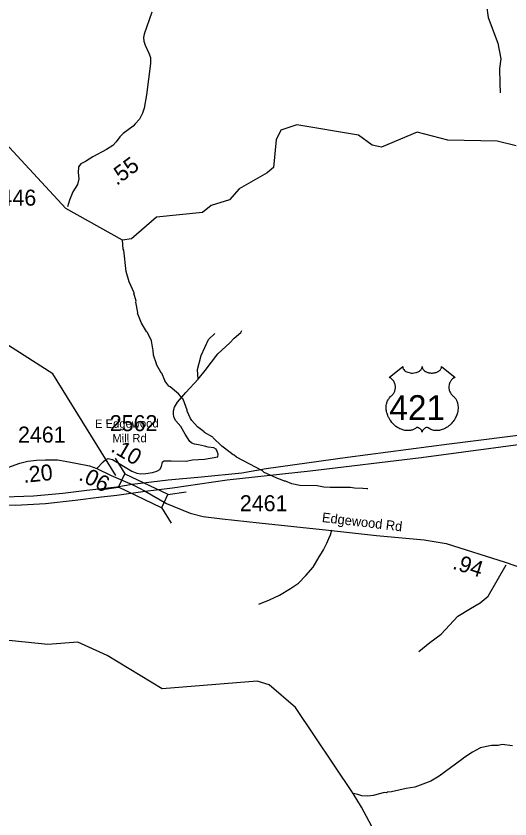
# Model space of a CAD drawing. Extents: x 1248224 to 1454986, y 825081 to 985870.
# Drawn here: x 1370650 to 1374509, y 871418 to 877692 of the extents above; entities that cross this region are included whole.
import ezdxf

# ---------------------------------------------------------------- set-up
doc = ezdxf.new("R2010")
doc.units = 0
for name, color, linetype in [('Exist Hydrographic Misc Water Feature', 7, 'Continuous'), ('Exist Road Non-System Type 51', 7, 'Continuous'), ('Exist Road Primary US Divided Attributed', 7, 'Continuous'), ('Exist Road Primary US Shield CELL', 7, 'Continuous'), ('Exist Road Primary US Shield Number Label', 7, 'Continuous'), ('Exist Road Secondary Mileage Hundredths English Label', 7, 'Continuous'), ('Exist Road Secondary Structure Standard Bridge CELL', 7, 'Continuous'), ('Exist Road Secondary Structure Standard Bridge Number Label', 7, 'Continuous'), ('Exist Road Secondary Type 41 Attributed', 7, 'Continuous'), ('Exist Road Secondary Type 51 Attributed', 7, 'Continuous'), ('Exist Road Secondary Type 51 Label', 7, 'Continuous'), ('Exist Road Secondary Type 51 Number Label', 7, 'Continuous')]:
    doc.layers.add(name, color=color, linetype=linetype)

msp = doc.modelspace()

# ---------------------------------------------------------------- linework, layer by layer
at = {"layer": 'Exist Hydrographic Misc Water Feature'}
for points in [[(1372612.5, 876468.1), (1372393.5, 876341.1), (1372316.5, 876257.3), (1372173.5, 876211), (1372105.5, 876156.6), (1371746.6, 876121), (1371551.6, 875951), (1371482.8, 875941.2), (1371039.5, 876187.9), (1370306.5, 876977.3), (1369933.5, 877487.1), (1369762.5, 877657.9), (1369720.4, 877658.8)], [(1374557.6, 876678.4), (1374408.5, 876714.2), (1374024.6, 876721.9), (1373784.6, 876785.9), (1373506.5, 876666.7), (1373432.5, 876684.6), (1373325.6, 876762.3), (1372843.5, 876841), (1372717.5, 876800.9), (1372682.5, 876726), (1372661.5, 876509.8), (1372612.5, 876468.1)], [(1372575.9, 874137.1), (1372372.9, 874245.5), (1372355.3, 874261.9), (1372347.3, 874264), (1372323.7, 874280.6), (1372258.8, 874332.1), (1372190.2, 874395.7), (1372188, 874401.3), (1372123.2, 874437.2), (1372120.9, 874442.8), (1372068.2, 874482.4), (1372023.2, 874531.4), (1372013.6, 874547.7), (1371986.9, 874604.3), (1371987, 874612.3), (1371954.9, 874697), (1371917.9, 874739.8), (1371853.1, 874795.3), (1371843.2, 874799.5), (1371812.1, 874840.3), (1371813.2, 874843.9), (1371789.4, 874900.8), (1371784, 874904.2), (1371747, 874969.8), (1371748, 874975), (1371724.6, 875042.3), (1371721.5, 875082.4), (1371717.7, 875090.4), (1371707.1, 875154.7), (1371676.5, 875219.4), (1371668.7, 875227.6), (1371630.1, 875292.5), (1371599.8, 875369.2), (1371601.5, 875375.5), (1371585.8, 875457.4), (1371587.6, 875463.8), (1371571.3, 875525.8), (1371572.5, 875530.1), (1371533.2, 875614.6), (1371511.1, 875695.2), (1371490.8, 875863.6), (1371487, 875871.7), (1371482.8, 875941.2)], [(1373399, 873998.2), (1373391, 873996.3), (1373359, 874001), (1373295, 874002.5), (1373263.2, 874007.1), (1373103.2, 874008.6), (1373055.2, 874011.7), (1373003.5, 874020.8), (1372867.5, 874023.8), (1372803.8, 874037.1), (1372756.3, 874056.9), (1372748.3, 874056.9), (1372716.5, 874071.4), (1372700.6, 874074.6), (1372589.8, 874124.8), (1372575.9, 874137.1)], [(1372533.5, 872494.1), (1371790.5, 872433.5), (1371362.5, 872694.9), (1371131.5, 872798), (1370897.5, 872779.8), (1370514.5, 872820.3), (1370197.5, 872810.2), (1369995.5, 872715.8)], [(1372832.6, 872287.9), (1372627.6, 872466), (1372533.5, 872494.1)], [(1373550.6, 871134.2), (1373349.6, 871509.3), (1373284.2, 871617.6), (1372832.6, 872287.9)], [(1374528.3, 871988.7), (1374448.5, 871998.4), (1374416.3, 871991.1), (1374363.6, 871992.8), (1374276, 871974.3), (1374272.8, 871969.5), (1374215.2, 871939.7), (1374156.3, 871900.9), (1374134, 871881.4), (1373955.1, 871751.5), (1373890.3, 871713), (1373765.2, 871665.7), (1373697.4, 871655.3), (1373584.5, 871629.7), (1373552.4, 871626.4), (1373544.3, 871622.7), (1373528.3, 871623), (1373439.8, 871600.9), (1373399.7, 871595.8), (1373351.7, 871598.9), (1373319.9, 871607.6), (1373284.2, 871617.6)]]:
    msp.add_lwpolyline(points, dxfattribs=at)
at = {"layer": 'Exist Road Non-System Type 51'}
for points in [[(1374424.4, 878225.3), (1374358.5, 878066), (1374317.8, 877943.7), (1374324.9, 877775.8), (1374339.3, 877682.3), (1374413.6, 877480.8), (1374437.6, 877358.5), (1374428, 877281.8), (1374430.4, 877166.7), (1374432.8, 877093.4)], [(1372072.4, 874853.9), (1372068.3, 874930.2), (1372095.4, 875040.1), (1372154.4, 875165.6), (1372202, 875211.5)], [(1372072.4, 874853.9), (1372127.3, 874922), (1372225.8, 875051.6), (1372319.3, 875139.3), (1372355.4, 875173.8), (1372406.2, 875218.9), (1372413.6, 875234.5)], [(1372226.2, 874247.1), (1372228.1, 874268.1), (1372222.4, 874289.1), (1372212.8, 874306.3), (1372195.7, 874317.8), (1372151.8, 874323.5), (1372121.3, 874331.1), (1372075.5, 874342.6), (1372044.9, 874346.4), (1372022.1, 874354.1), (1372006.8, 874367.4), (1371972.5, 874424.7), (1371936.2, 874483.9), (1371898.1, 874529.7), (1371886.6, 874552.6), (1371880.9, 874579.3), (1371880.9, 874606.1), (1371888.5, 874634.7), (1371911.4, 874674.8), (1371976.3, 874749.3), (1372072.4, 874853.9)], [(1371751.1, 874134.4), (1371774.1, 874149.8), (1371785.5, 874170.8), (1371793.1, 874209), (1371808.4, 874216.6), (1371861.8, 874216.6), (1371980.1, 874214.7), (1372029.7, 874224.2), (1372123.2, 874230), (1372226.2, 874247.1)], [(1373035.5, 873493.6), (1373053.1, 873520.3), (1373078.1, 873571.8), (1373094.9, 873609.5), (1373107.7, 873639.3), (1373116.5, 873677.1)], [(1372548, 873096.6), (1372630.8, 873130.9), (1372707.5, 873165.2), (1372794.6, 873217.5), (1372857.5, 873260.3), (1372915, 873319.1), (1372970.3, 873386.1), (1373018, 873467), (1373035.5, 873493.6)], [(1373798.1, 872725.3), (1373884.1, 872797.6), (1373970.1, 872862.2), (1374101.1, 873001.1), (1374200.8, 873061.7), (1374277, 873106.7), (1374337.6, 873157.5), (1374480.3, 873404)]]:
    msp.add_lwpolyline(points, dxfattribs=at)
at = {"layer": 'Exist Road Primary US Divided Attributed'}
for points in [[(1378986.5, 875299.3), (1378861.2, 875283.9), (1378229.5, 875154.3), (1377875.7, 875069), (1377566.1, 874995.6), (1377261.4, 874936.4), (1376759.7, 874833.8), (1375897.1, 874646.6), (1375562.1, 874571.5), (1375355.6, 874532.4), (1375024.4, 874480.5), (1374718.2, 874431.3), (1374034.5, 874347.7), (1373239.7, 874242.5), (1372605.2, 874153), (1372414.6, 874121.2), (1372099.8, 874088), (1371839, 874065.2), (1371557.6, 874030.7)], [(1371659.9, 873980.4), (1371872.8, 874006.5), (1372299.7, 874067.2), (1372948.5, 874139), (1373816.3, 874242.7), (1374768.7, 874369.5), (1375161.4, 874428.2), (1375529.6, 874493.6), (1375843.9, 874557.7), (1376531.1, 874711.8), (1377188.3, 874853.6), (1377259.2, 874868.6)], [(1367350, 874406.2), (1367735.4, 874324.2), (1368323.4, 874200.1), (1369022.8, 874046.3), (1369513.6, 873943.7), (1369858, 873891.9), (1370056.1, 873879.7), (1370645.8, 873870.2), (1370880.6, 873883.6), (1371111.7, 873909), (1371317.5, 873933.8), (1371437.9, 873948.3), (1371659.9, 873980.4)], [(1371557.6, 874030.7), (1371436.4, 874011.2), (1371203.6, 873984.9), (1371016.1, 873962.3), (1370786.2, 873940.5), (1370483.7, 873929.6), (1370226.7, 873937.6), (1369943.3, 873952.9), (1369675.1, 873983.4), (1369397.8, 874026.1), (1368967.1, 874116.6), (1368259.3, 874266.7), (1367671.3, 874394.4), (1367452.3, 874442.9)]]:
    msp.add_lwpolyline(points, dxfattribs=at)
at = {"layer": 'Exist Road Primary US Shield CELL'}
msp.add_lwpolyline([(1373670.7, 874953.2), (1373671, 874948.8), (1373672.1, 874943.5), (1373672.9, 874940.8), (1373675.3, 874935.7), (1373679.3, 874929.6), (1373685, 874923.6), (1373691.3, 874918.4), (1373695.6, 874915.7), (1373702.8, 874911.8), (1373711, 874908.3), (1373720.2, 874905.7), (1373729.6, 874903.8), (1373739.8, 874902.7), (1373749.9, 874902.5), (1373760.8, 874903.3), (1373772.9, 874905.6), (1373778.5, 874907.1), (1373784.7, 874909.2), (1373790.4, 874911.6), (1373796.8, 874915), (1373801.9, 874918.2), (1373805.9, 874921.1), (1373811.5, 874926.5), (1373816, 874932.1), (1373817.9, 874935.3), (1373819.5, 874938.3), (1373821.7, 874944.7), (1373822.4, 874947.5), (1373822.8, 874953.4), (1373823.2, 874948.4), (1373823.7, 874945.4), (1373824.5, 874942.4), (1373825.8, 874939.2), (1373828, 874934.6), (1373830.5, 874930.9), (1373835.3, 874925.3), (1373838.2, 874922.5), (1373840.9, 874920.3), (1373848.1, 874915.3), (1373856.6, 874911.1), (1373860.7, 874909.3), (1373865, 874907.8), (1373870.4, 874906.1), (1373876, 874904.8), (1373881.5, 874903.9), (1373887.1, 874903), (1373892.9, 874902.6), (1373897.6, 874902.5), (1373903.4, 874902.5), (1373908.7, 874902.9), (1373914.2, 874903.5), (1373920.2, 874904.5), (1373925.1, 874905.6), (1373931.5, 874907.2), (1373937.2, 874909.3), (1373942.3, 874911.5), (1373948.9, 874915), (1373954.2, 874918.3), (1373958.1, 874921.4), (1373962.8, 874925.7), (1373967.2, 874930.8), (1373969.7, 874934.5), (1373971.6, 874938.3), (1373973.3, 874942.4), (1373974.3, 874946.6), (1373974.8, 874950.3), (1373974.9, 874953.5), (1374081.2, 874868.8), (1374078.7, 874867.9), (1374072.9, 874865), (1374068.3, 874862.3), (1374061, 874857.2), (1374057.9, 874854.4), (1374054.7, 874851.4), (1374051.8, 874848.3), (1374049.3, 874845.3), (1374046.2, 874841.1), (1374043.5, 874836.8), (1374040.8, 874832.1), (1374038.8, 874828), (1374035.5, 874819.5), (1374033.9, 874814.1), (1374032.9, 874809.5), (1374031.7, 874800), (1374031.4, 874795.5), (1374031.4, 874791), (1374031.6, 874786.3), (1374032.1, 874781.8), (1374032.9, 874777.1), (1374033.6, 874772.9), (1374035, 874767.8), (1374036.8, 874761.9), (1374039.2, 874756.2), (1374044, 874747), (1374050.3, 874737.6), (1374054.7, 874732.3), (1374059.1, 874727.8), (1374065.7, 874722.2), (1374069.2, 874719.1), (1374073.3, 874715), (1374080, 874707.3), (1374082.7, 874703.7), (1374085.4, 874699.6), (1374087.9, 874695.4), (1374090.4, 874690.8), (1374092.4, 874686.9), (1374096.1, 874677.8), (1374098.9, 874668.9), (1374100.1, 874664.3), (1374102.1, 874653.9), (1374102.9, 874648.7), (1374103.7, 874638.5), (1374103.7, 874626.2), (1374102.8, 874614.5), (1374100.6, 874600.9), (1374098.8, 874592.7), (1374096, 874583.3), (1374093.3, 874575), (1374088.4, 874562.9), (1374084.1, 874554.1), (1374078.5, 874543.8), (1374074.7, 874537.6), (1374070.2, 874531), (1374064.6, 874523.3), (1374058.1, 874515.1), (1374050.3, 874506.5), (1374043.9, 874500.2), (1374035.6, 874492.8), (1374030.6, 874488.6), (1374023.5, 874483.2), (1374013.7, 874476.7), (1374004, 874471.1), (1373995.8, 874466.9), (1373988.5, 874463.8), (1373979.1, 874460.2), (1373963.4, 874455.8), (1373957.7, 874454.7), (1373950.9, 874453.6), (1373944.6, 874453), (1373938.4, 874452.6), (1373930.1, 874452.6), (1373921.9, 874453.3), (1373914.1, 874454.4), (1373906, 874456.1), (1373897.6, 874458.6), (1373889.9, 874461.6), (1373882.1, 874465.5), (1373868.9, 874473.7), (1373865.1, 874475.8), (1373863, 874476.3), (1373857.9, 874476.6), (1373853.2, 874475.6), (1373848.3, 874473.6), (1373845.3, 874472), (1373841.4, 874469.5), (1373838.4, 874467.1), (1373834.7, 874463.6), (1373832.2, 874460.7), (1373830.3, 874458.5), (1373826.6, 874452.6), (1373825.3, 874449.9), (1373823.9, 874446.3), (1373822.7, 874441), (1373821, 874447.7), (1373819.1, 874452.1), (1373816.8, 874455.8), (1373814.5, 874459.2), (1373810.8, 874463.4), (1373807.4, 874466.6), (1373803.4, 874469.9), (1373799.1, 874472.5), (1373795.7, 874474.2), (1373792.6, 874475.4), (1373788.8, 874476.4), (1373785.6, 874476.6), (1373783, 874476.6), (1373779.5, 874475.8), (1373774.7, 874472.3), (1373770.1, 874469.2), (1373765.2, 874466.1), (1373759.3, 874462.9), (1373755, 874460.9), (1373749.8, 874458.9), (1373743.8, 874456.9), (1373737.3, 874455.2), (1373730.5, 874453.9), (1373724.6, 874453), (1373718.3, 874452.4), (1373712.6, 874452.2), (1373706.6, 874452.3), (1373701, 874452.7), (1373694.6, 874453.3), (1373686.5, 874454.5), (1373679.9, 874456), (1373672.9, 874457.9), (1373665.6, 874460.1), (1373657.9, 874463.1), (1373648.3, 874467.3), (1373641.5, 874470.7), (1373630.9, 874476.8), (1373618.5, 874485.4), (1373609.1, 874493), (1373602.2, 874499.2), (1373592.1, 874509.5), (1373586.2, 874516.3), (1373576.9, 874528.3), (1373570.9, 874537), (1373567.1, 874543.5), (1373561.4, 874553.8), (1373558.3, 874560.2), (1373554.3, 874569.6), (1373551.1, 874578.2), (1373548.5, 874586.4), (1373547.1, 874591.6), (1373545.1, 874600.7), (1373543.8, 874607.2), (1373542.6, 874616), (1373542, 874625.4), (1373541.9, 874634), (1373542.1, 874641.2), (1373542.9, 874649.5), (1373544.3, 874658.4), (1373546, 874666), (1373547.5, 874671.4), (1373549.8, 874678.1), (1373552.8, 874685.4), (1373556.3, 874692.5), (1373559.7, 874698.3), (1373563.9, 874704.6), (1373568, 874709.9), (1373573.4, 874715.8), (1373579.1, 874721.2), (1373584.3, 874725.4), (1373590.4, 874731.5), (1373593.6, 874735.1), (1373597.5, 874740.2), (1373600.6, 874744.9), (1373603, 874749.1), (1373606.2, 874755.3), (1373608.2, 874760), (1373610.6, 874767.1), (1373611.9, 874772.2), (1373613.1, 874778.6), (1373613.9, 874784.7), (1373614.2, 874792.3), (1373614.1, 874798.6), (1373613.2, 874806), (1373611.9, 874813), (1373610.2, 874819.1), (1373607.6, 874826.2), (1373605.1, 874831.3), (1373601.1, 874838.3), (1373596.5, 874844.8), (1373591.9, 874850), (1373587.2, 874854.7), (1373582.6, 874858.3), (1373578.3, 874861.3), (1373572.9, 874864.6), (1373567.7, 874867.2), (1373564.5, 874868.5)], close=True, dxfattribs=at)
at = {"layer": 'Exist Road Secondary Structure Standard Bridge CELL'}
for p, q in [((1371425.2, 874238.3), (1371499.4, 874114.5)), ((1371306.8, 873989.2), (1371449.7, 874009.9)), ((1371835.4, 873954.3), (1371978.3, 873975)), ((1371786.8, 873852.1), (1371861.1, 873728.2))]:
    msp.add_line(p, q, dxfattribs=at)
msp.add_lwpolyline([(1371499.4, 874114.5), (1371835.6, 873954.8), (1371785.9, 873850.2), (1371449.7, 874009.9)], close=True, dxfattribs=at)
at = {"layer": 'Exist Road Secondary Structure Standard Bridge Number Label'}
msp.add_lwpolyline([(1371428.5, 874100.6), (1370936.1, 874897.3), (1369620.2, 875738.7)], dxfattribs=at)
at = {"layer": 'Exist Road Secondary Type 41 Attributed'}
msp.add_lwpolyline([(1371564.1, 876832.2), (1371487.6, 876775), (1371460.2, 876749), (1371432.7, 876708.5), (1371406.7, 876681), (1371357.6, 876649.2), (1371250.8, 876592.9), (1371191.6, 876555.3), (1371156.9, 876536.5), (1371138.1, 876513.4), (1371134.1, 876469.3), (1371141, 876420.7), (1371129.5, 876376.7), (1371094.7, 876318.8), (1371067, 876253.9), (1371053.1, 876200.6)], dxfattribs=at)
at = {"layer": 'Exist Road Secondary Type 51 Attributed'}
for points in [[(1371709.9, 877722.2), (1371650.7, 877551.7), (1371645, 877525.6), (1371647.8, 877496.7), (1371659.4, 877464.9), (1371688.3, 877402.8), (1371699.8, 877369.6), (1371701.3, 877321.9), (1371685.4, 877198.1), (1371669.5, 877076.7), (1371652.2, 876971.7), (1371637.8, 876934.1), (1371613.2, 876887.8), (1371581.4, 876848.8), (1371564.1, 876832.2)], [(1370282.8, 874057.4), (1370411.5, 874090.8), (1370586.6, 874163.5), (1370680.5, 874197.7), (1370741.7, 874214.8), (1370810.1, 874221.9), (1370881.2, 874224.7), (1370973.7, 874223.3), (1371033.5, 874214.8), (1371117.5, 874199.1), (1371224.2, 874177.7), (1371281.2, 874156.4)], [(1371281.2, 874156.4), (1371329.9, 874207.3), (1371352.6, 874227.3), (1371369.7, 874235.8), (1371402.4, 874225.9), (1371554.7, 874136.1), (1371594.6, 874120.4), (1371623.1, 874114.7), (1371662.9, 874117.6), (1371717, 874126.1), (1371751.1, 874134.4)], [(1371281.2, 874156.4), (1371393.1, 874100.8), (1371557.6, 874030.7)], [(1371557.6, 874030.7), (1371608.6, 874006.5), (1371659.9, 873980.4)], [(1371659.9, 873980.4), (1371826.2, 873883.1), (1372011.2, 873807.5), (1372112.5, 873781.7), (1372260.5, 873764), (1372550.1, 873731.8), (1373091.7, 873675.5), (1373466.5, 873633.6), (1373838.7, 873600.2), (1374009.2, 873571.2), (1374471, 873424.7), (1374936.6, 873262.7), (1375335.6, 873113), (1375601.8, 873018.2), (1375695.1, 872989.3), (1375778.8, 872971.6), (1375891.4, 872947.4), (1376039.4, 872928.1), (1376315.3, 872883.1), (1376465, 872852.9)]]:
    msp.add_lwpolyline(points, dxfattribs=at)

# ---------------------------------------------------------------- texts
at = {"layer": 'Exist Road Primary US Shield Number Label'}
msp.add_text('421', height=195, dxfattribs=at).set_placement((1373566.8, 874534.4))
at = {"layer": 'Exist Road Secondary Mileage Hundredths English Label'}
for s, rotation, p in [('.55', 36.78025, (1371436.5, 876363.2)), ('.10', 329.49113, (1371382.5, 874294.7)), ('.20', 5.95124, (1370710.2, 874043.4)), ('.06', 333.41654, (1371132.5, 874070.7)), ('.94', 342.39441, (1374053.4, 873374.4))]:
    msp.add_text(s, height=125, rotation=rotation, dxfattribs=at).set_placement(p)
at = {"layer": 'Exist Road Secondary Type 51 Label'}
for s, height, rotation, p in [('E Edgewood', 65.62, 0.47742, (1371266.8, 874473.2)), (' Mill Rd', 65.62, 0.47742, (1371378.5, 874359.3)), ('Edgewood Rd', 75, 353.28785, (1373037.1, 873738.6))]:
    msp.add_text(s, height=height, rotation=rotation, dxfattribs=at).set_placement(p)
at = {"layer": 'Exist Road Secondary Type 51 Number Label'}
for s, p in [('2446', (1370436, 876210.8)), ('2562', (1371382.6, 874448.3)), ('2461', (1370665.4, 874358.8)), ('2461', (1372398.7, 873822.5))]:
    msp.add_text(s, height=125, dxfattribs=at).set_placement(p)

doc.saveas('drawing.dxf')
